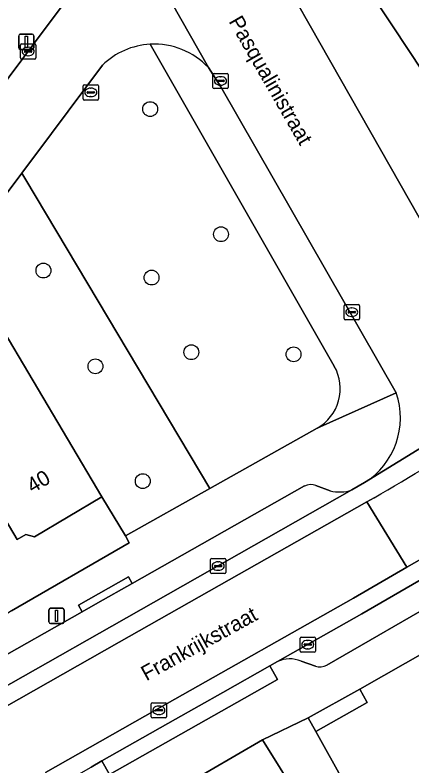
# Model space of a CAD drawing. Extents: x 160023 to 161302, y 384750 to 385707.
# Drawn here: x 160529.92 to 160556.07, y 385201.2 to 385250.71 of the extents above; entities that cross this region are included whole.
import ezdxf

# ---------------------------------------------------------------- set-up
doc = ezdxf.new("R2010")
doc.units = 0
for name, color, linetype in [('IMGEO_Boom', 7, 'Continuous'), ('IMGEO_Erf', 7, 'Continuous'), ('IMGEO_Groenvoorziening', 7, 'Continuous'), ('IMGEO_Kolk', 7, 'Continuous'), ('IMGEO_Lichtmast', 7, 'Continuous'), ('IMGEO_Openbare_ruimte_label', 7, 'Continuous'), ('IMGEO_Pand', 7, 'Continuous'), ('IMGEO_Pand_nummerreeks', 7, 'Continuous'), ('IMGEO_Parkeervlak_open', 7, 'Continuous'), ('IMGEO_Rijbaan_lokaal_open', 7, 'Continuous'), ('IMGEO_Rioolput', 7, 'Continuous'), ('IMGEO_Voetpad_open', 7, 'Continuous')]:
    doc.layers.add(name, color=color, linetype=linetype)

msp = doc.modelspace()

# ---------------------------------------------------------------- linework, layer by layer
at = {"layer": 'IMGEO_Boom'}
for centre in [(160538.823, 385244.508), (160543.488, 385236.257), (160531.796, 385233.864), (160538.913, 385233.399), (160541.535, 385228.478), (160548.265, 385228.336), (160535.219, 385227.548), (160538.339, 385219.976)]:
    msp.add_circle(centre, 0.489, dxfattribs=at)
at = {"layer": 'IMGEO_Erf'}
msp.add_lwpolyline([(160529.681, 385211.427), (160537.449, 385215.911), (160537.197, 385216.37), (160535.631, 385218.949), (160531.207, 385216.312), (160530.633, 385216.458), (160530.07, 385216.123), (160527.536, 385220.374)], dxfattribs=at)
at = {"layer": 'IMGEO_Groenvoorziening'}
for points in [[(160550.95, 385227.551), (160538.832, 385248.784)], [(160535.673, 385247.402), (160532.321, 385242.909), (160530.368, 385240.291), (160530.631, 385239.849), (160542.752, 385219.493), (160549.823, 385223.469)]]:
    msp.add_lwpolyline(points, dxfattribs=at)
msp.add_lwpolyline([(160530.631, 385239.849), (160530.368, 385240.291), (160526.223, 385234.735), (160526.545, 385234.255), (160528.838, 385230.407), (160535.631, 385218.949), (160537.197, 385216.37), (160542.752, 385219.493)], close=True, dxfattribs=at)
for centre, radius, start, end in [((160539.091, 385243.89), 4.901, 93.033, 134.2239), ((160548.363, 385226.069), 2.982, 299.3197, 29.8117)]:
    msp.add_arc(centre, radius, start, end, dxfattribs=at)
at = {"layer": 'IMGEO_Kolk'}
for p, q in [((160530.283, 385247.88), (160530.283, 385248.732)), ((160530.358, 385248.806), (160531.21, 385248.806)), ((160530.585, 385248.349), (160530.983, 385248.349)), ((160530.771, 385248.586), (160530.796, 385248.586)), ((160531.284, 385248.732), (160531.284, 385247.88)), ((160530.542, 385248.3), (160530.542, 385248.312)), ((160530.98, 385248.263), (160530.582, 385248.263)), ((160530.794, 385248.026), (160530.769, 385248.026)), ((160531.026, 385248.312), (160531.026, 385248.3)), ((160531.21, 385247.806), (160530.358, 385247.806)), ((160543.033, 385246.863), (160543.885, 385246.863)), ((160542.958, 385245.937), (160542.958, 385246.789)), ((160543.217, 385246.357), (160543.217, 385246.369)), ((160543.26, 385246.406), (160543.658, 385246.406)), ((160543.446, 385246.643), (160543.471, 385246.643)), ((160543.701, 385246.369), (160543.701, 385246.357)), ((160543.959, 385246.789), (160543.959, 385245.937)), ((160534.413, 385245.182), (160534.413, 385246.034)), ((160534.488, 385246.108), (160535.34, 385246.108)), ((160534.901, 385245.888), (160534.926, 385245.888)), ((160535.414, 385246.034), (160535.414, 385245.182)), ((160543.885, 385245.863), (160543.033, 385245.863)), ((160543.655, 385246.32), (160543.257, 385246.32)), ((160543.469, 385246.083), (160543.444, 385246.083)), ((160534.672, 385245.602), (160534.672, 385245.614)), ((160535.11, 385245.565), (160534.712, 385245.565)), ((160534.715, 385245.651), (160535.113, 385245.651)), ((160535.156, 385245.614), (160535.156, 385245.602)), ((160535.34, 385245.108), (160534.488, 385245.108)), ((160534.924, 385245.328), (160534.899, 385245.328)), ((160551.6, 385230.692), (160551.6, 385231.544)), ((160551.675, 385231.618), (160552.527, 385231.618)), ((160552.601, 385231.544), (160552.601, 385230.692)), ((160551.859, 385231.112), (160551.859, 385231.124)), ((160552.297, 385231.075), (160551.899, 385231.075)), ((160551.902, 385231.161), (160552.3, 385231.161)), ((160552.088, 385231.398), (160552.113, 385231.398)), ((160552.343, 385231.124), (160552.343, 385231.112)), ((160552.527, 385230.618), (160551.675, 385230.618)), ((160552.111, 385230.838), (160552.086, 385230.838)), ((160542.801, 385213.953), (160542.801, 385214.805)), ((160542.876, 385214.879), (160543.728, 385214.879)), ((160543.289, 385214.659), (160543.314, 385214.659)), ((160543.802, 385214.805), (160543.802, 385213.953)), ((160543.06, 385214.373), (160543.06, 385214.385)), ((160543.498, 385214.336), (160543.1, 385214.336)), ((160543.103, 385214.422), (160543.501, 385214.422)), ((160543.544, 385214.385), (160543.544, 385214.373)), ((160543.728, 385213.879), (160542.876, 385213.879)), ((160543.312, 385214.099), (160543.287, 385214.099)), ((160548.702, 385208.772), (160548.702, 385209.624)), ((160548.777, 385209.698), (160549.629, 385209.698)), ((160549.004, 385209.241), (160549.402, 385209.241)), ((160549.19, 385209.478), (160549.215, 385209.478)), ((160549.703, 385209.624), (160549.703, 385208.772)), ((160548.961, 385209.192), (160548.961, 385209.204)), ((160549.399, 385209.155), (160549.001, 385209.155)), ((160549.213, 385208.918), (160549.188, 385208.918)), ((160549.445, 385209.204), (160549.445, 385209.192)), ((160549.629, 385208.698), (160548.777, 385208.698))]:
    msp.add_line(p, q, dxfattribs=at)
for points in [[(160530.283, 385247.88), (160530.283, 385248.732)], [(160530.358, 385248.806), (160531.21, 385248.806)], [(160531.284, 385248.732), (160531.284, 385247.88)], [(160531.21, 385247.806), (160530.358, 385247.806)], [(160543.033, 385246.863), (160543.885, 385246.863)], [(160542.958, 385245.937), (160542.958, 385246.789)], [(160543.959, 385246.789), (160543.959, 385245.937)], [(160534.413, 385245.182), (160534.413, 385246.034)], [(160534.488, 385246.108), (160535.34, 385246.108)], [(160535.414, 385246.034), (160535.414, 385245.182)], [(160543.885, 385245.863), (160543.033, 385245.863)], [(160535.34, 385245.108), (160534.488, 385245.108)], [(160551.6, 385230.692), (160551.6, 385231.544)], [(160551.675, 385231.618), (160552.527, 385231.618)], [(160552.601, 385231.544), (160552.601, 385230.692)], [(160552.527, 385230.618), (160551.675, 385230.618)], [(160542.801, 385213.953), (160542.801, 385214.805)], [(160542.876, 385214.879), (160543.728, 385214.879)], [(160543.802, 385214.805), (160543.802, 385213.953)], [(160543.728, 385213.879), (160542.876, 385213.879)], [(160548.702, 385208.772), (160548.702, 385209.624)], [(160548.777, 385209.698), (160549.629, 385209.698)], [(160549.703, 385209.624), (160549.703, 385208.772)], [(160549.629, 385208.698), (160548.777, 385208.698)]]:
    msp.add_lwpolyline(points, dxfattribs=at)
for centre, radius, start, end in [((160530.36, 385248.73), 0.0765, 91.552, 178.448), ((160530.36, 385248.73), 0.0765, 91.552, 178.448), ((160530.582, 385248.309), 0.0403, 85.8775, 175.7526), ((160530.987, 385248.311), 0.0386, 1.7309, 96.639), ((160531.208, 385248.73), 0.0765, 1.552, 88.448), ((160531.208, 385248.73), 0.0765, 1.552, 88.448), ((160530.36, 385247.882), 0.0765, 181.552, 268.448), ((160530.36, 385247.882), 0.0765, 181.552, 268.448), ((160530.579, 385248.299), 0.0366, 178.938, 274.7102), ((160530.983, 385248.306), 0.043, 264.8664, 352.4533), ((160531.208, 385247.882), 0.0765, 271.552, 358.448), ((160531.208, 385247.882), 0.0765, 271.552, 358.448), ((160543.035, 385246.787), 0.0765, 91.552, 178.448), ((160543.035, 385246.787), 0.0765, 91.552, 178.448), ((160543.883, 385246.787), 0.0765, 1.552, 88.448), ((160543.883, 385246.787), 0.0765, 1.552, 88.448), ((160543.257, 385246.366), 0.0403, 85.8775, 175.7526), ((160543.254, 385246.356), 0.0366, 178.938, 274.7102), ((160543.658, 385246.363), 0.043, 264.8664, 352.4533), ((160543.662, 385246.368), 0.0386, 1.7309, 96.639), ((160534.49, 385246.032), 0.0765, 91.552, 178.448), ((160534.49, 385246.032), 0.0765, 91.552, 178.448), ((160535.338, 385246.032), 0.0765, 1.552, 88.448), ((160535.338, 385246.032), 0.0765, 1.552, 88.448), ((160543.035, 385245.939), 0.0765, 181.552, 268.448), ((160543.035, 385245.939), 0.0765, 181.552, 268.448), ((160543.883, 385245.939), 0.0765, 271.552, 358.448), ((160543.883, 385245.939), 0.0765, 271.552, 358.448), ((160534.712, 385245.611), 0.0403, 85.8775, 175.7526), ((160534.709, 385245.601), 0.0366, 178.938, 274.7102), ((160535.113, 385245.608), 0.043, 264.8664, 352.4533), ((160535.117, 385245.613), 0.0386, 1.7309, 96.639), ((160534.49, 385245.184), 0.0765, 181.552, 268.448), ((160534.49, 385245.184), 0.0765, 181.552, 268.448), ((160535.338, 385245.184), 0.0765, 271.552, 358.448), ((160535.338, 385245.184), 0.0765, 271.552, 358.448), ((160551.677, 385231.542), 0.0765, 91.552, 178.448), ((160551.677, 385231.542), 0.0765, 91.552, 178.448), ((160552.525, 385231.542), 0.0765, 1.552, 88.448), ((160552.525, 385231.542), 0.0765, 1.552, 88.448), ((160551.899, 385231.121), 0.0403, 85.8775, 175.7526), ((160551.896, 385231.111), 0.0366, 178.938, 274.7102), ((160552.3, 385231.118), 0.043, 264.8664, 352.4533), ((160552.304, 385231.123), 0.0386, 1.7309, 96.639), ((160551.677, 385230.694), 0.0765, 181.552, 268.448), ((160551.677, 385230.694), 0.0765, 181.552, 268.448), ((160552.525, 385230.694), 0.0765, 271.552, 358.448), ((160552.525, 385230.694), 0.0765, 271.552, 358.448), ((160542.878, 385214.803), 0.0765, 91.552, 178.448), ((160542.878, 385214.803), 0.0765, 91.552, 178.448), ((160543.726, 385214.803), 0.0765, 1.552, 88.448), ((160543.726, 385214.803), 0.0765, 1.552, 88.448), ((160543.1, 385214.382), 0.0403, 85.8775, 175.7526), ((160543.097, 385214.372), 0.0366, 178.938, 274.7102), ((160543.501, 385214.379), 0.043, 264.8664, 352.4533), ((160543.505, 385214.384), 0.0386, 1.7309, 96.639), ((160542.878, 385213.955), 0.0765, 181.552, 268.448), ((160542.878, 385213.955), 0.0765, 181.552, 268.448), ((160543.726, 385213.955), 0.0765, 271.552, 358.448), ((160543.726, 385213.955), 0.0765, 271.552, 358.448), ((160548.779, 385209.622), 0.0765, 91.552, 178.448), ((160548.779, 385209.622), 0.0765, 91.552, 178.448), ((160549.001, 385209.201), 0.0403, 85.8775, 175.7526), ((160549.406, 385209.203), 0.0386, 1.7309, 96.639), ((160549.627, 385209.622), 0.0765, 1.552, 88.448), ((160549.627, 385209.622), 0.0765, 1.552, 88.448), ((160548.779, 385208.774), 0.0765, 181.552, 268.448), ((160548.779, 385208.774), 0.0765, 181.552, 268.448), ((160548.998, 385209.191), 0.0366, 178.938, 274.7102), ((160549.402, 385209.198), 0.043, 264.8664, 352.4533), ((160549.627, 385208.774), 0.0765, 271.552, 358.448), ((160549.627, 385208.774), 0.0765, 271.552, 358.448)]:
    msp.add_arc(centre, radius, start, end, dxfattribs=at)
for centre, major_axis, ratio, start_param, end_param in [((160530.77, 385248.306), (-0.387, 0.002), 0.722429, 4.712389, 7.853982), ((160530.795, 385248.306), (-0.39, 0.002), 0.717154, 1.570796, 4.712389), ((160543.445, 385246.363), (-0.387, 0.002), 0.722429, 4.712389, 7.853982), ((160543.47, 385246.363), (-0.39, 0.002), 0.717154, 1.570796, 4.712389), ((160534.9, 385245.608), (-0.387, 0.002), 0.722429, 4.712389, 7.853982), ((160534.925, 385245.608), (-0.39, 0.002), 0.717154, 1.570796, 4.712389), ((160552.087, 385231.118), (-0.387, 0.002), 0.722429, 4.712389, 7.853982), ((160552.112, 385231.118), (-0.39, 0.002), 0.717154, 1.570796, 4.712389), ((160543.288, 385214.379), (-0.387, 0.002), 0.722429, 4.712389, 7.853982), ((160543.313, 385214.379), (-0.39, 0.002), 0.717154, 1.570796, 4.712389), ((160549.189, 385209.198), (-0.387, 0.002), 0.722429, 4.712389, 7.853982), ((160549.214, 385209.198), (-0.39, 0.002), 0.717154, 1.570796, 4.712389)]:
    msp.add_ellipse(centre, major_axis=major_axis, ratio=ratio, start_param=start_param, end_param=end_param, dxfattribs=at)
at = {"layer": 'IMGEO_Lichtmast'}
for p, q in [((160530.165, 385248.546), (160530.165, 385249.346)), ((160530.165, 385249.346), (160530.165, 385248.546)), ((160530.265, 385249.446), (160531.055, 385249.446)), ((160531.055, 385249.446), (160530.265, 385249.446)), ((160531.155, 385249.346), (160531.155, 385248.546)), ((160531.155, 385248.546), (160531.155, 385249.346)), ((160531.055, 385248.446), (160530.265, 385248.446)), ((160530.265, 385248.446), (160531.055, 385248.446)), ((160532.159, 385210.693), (160532.159, 385211.493)), ((160532.159, 385211.493), (160532.159, 385210.693)), ((160532.259, 385211.593), (160533.049, 385211.593)), ((160533.049, 385211.593), (160532.259, 385211.593)), ((160533.149, 385211.493), (160533.149, 385210.693)), ((160533.149, 385210.693), (160533.149, 385211.493)), ((160533.049, 385210.593), (160532.259, 385210.593)), ((160532.259, 385210.593), (160533.049, 385210.593))]:
    msp.add_line(p, q, dxfattribs=at)
for points in [[(160530.585, 385249.321), (160530.735, 385249.321), (160530.735, 385248.571), (160530.585, 385248.571), (160530.585, 385249.321)], [(160532.579, 385211.468), (160532.729, 385211.468), (160532.729, 385210.718), (160532.579, 385210.718), (160532.579, 385211.468)]]:
    msp.add_lwpolyline(points, dxfattribs=at)
for centre, start, end in [((160530.265, 385249.346), 90, 180), ((160530.265, 385249.346), 90, 180), ((160531.055, 385249.346), 0, 90), ((160531.055, 385249.346), 360, 90), ((160530.265, 385248.546), 180, 270), ((160530.265, 385248.546), 180, 270), ((160531.055, 385248.546), 270, 0), ((160531.055, 385248.546), 270, 0), ((160532.259, 385211.493), 90, 180), ((160532.259, 385211.493), 90, 180), ((160533.049, 385211.493), 0, 90), ((160533.049, 385211.493), 360, 90), ((160532.259, 385210.693), 180, 270), ((160532.259, 385210.693), 180, 270), ((160533.049, 385210.693), 270, 0), ((160533.049, 385210.693), 270, 0)]:
    msp.add_arc(centre, 0.1, start, end, dxfattribs=at)
at = {"layer": 'IMGEO_Pand'}
for points in [[(160563.562, 385259.919), (160564.337, 385260.433), (160560.974, 385265.499), (160555.291, 385261.732), (160549.531, 385257.908), (160554.78, 385250), (160556.813, 385246.937), (160559.621, 385248.807), (160559.307, 385249.279), (160560.062, 385249.782), (160558.995, 385251.389), (160560.202, 385252.19), (160566.095, 385256.103)], [(160528.838, 385230.407), (160526.545, 385234.255), (160521.894, 385227.95), (160524.402, 385226.136), (160526.383, 385228.812), (160528.3, 385225.594), (160525.011, 385223.634), (160525.249, 385223.234), (160524.69, 385222.233), (160525.679, 385220.573), (160526.91, 385220.59), (160527.169, 385220.155), (160527.536, 385220.374), (160530.07, 385216.123), (160530.633, 385216.458), (160531.207, 385216.312), (160535.631, 385218.949)], [(160555.497, 385193.116), (160558.974, 385195.092), (160557.145, 385198.308), (160567.917, 385204.435), (160563.399, 385212.382), (160552.627, 385206.255), (160553.122, 385205.386), (160549.732, 385203.459)]]:
    msp.add_lwpolyline(points, close=True, dxfattribs=at)
at = {"layer": 'IMGEO_Parkeervlak_open'}
for points in [[(160568.566, 385220.706), (160557.356, 385213.893), (160552.765, 385211.225), (160547.21, 385208.078)], [(160548.978, 385219.657), (160537.645, 385213.228), (160535.37, 385211.953), (160534.342, 385211.37), (160528.189, 385207.877), (160522.031, 385204.378), (160520.334, 385203.411)], [(160550.683, 385219.334), (160549.737, 385219.686)], [(160521.194, 385201.843), (160536.3, 385210.415), (160552.102, 385219.395)], [(160550.456, 385207.842), (160558.295, 385212.379), (160569.416, 385219.154)], [(160548.758, 385208.116), (160549.704, 385207.781)]]:
    msp.add_lwpolyline(points, dxfattribs=at)
for centre, radius, start, end in [((160549.393, 385218.755), 0.992, 69.6886, 114.6876), ((160551.289, 385221.769), 2.509, 256.0198, 288.9032), ((160548.029, 385206.268), 1.987, 68.4728, 114.3396), ((160550.006, 385208.723), 0.989, 252.2239, 297.0511)]:
    msp.add_arc(centre, radius, start, end, dxfattribs=at)
at = {"layer": 'IMGEO_Rijbaan_lokaal_open'}
for points in [[(160549.37, 385250), (160548.464, 385251.588), (160548.225, 385252.004), (160546.343, 385255.283), (160545.713, 385256.381), (160543.876, 385259.582), (160540.731, 385265.06), (160534.667, 385261.585), (160534.555, 385261.52), (160535.288, 385260.256), (160542.659, 385247.243), (160543.472, 385245.978), (160555.033, 385225.794)], [(160542.659, 385247.243), (160535.288, 385260.256)], [(160534.696, 385253.556), (160532.047, 385250), (160507.827, 385217.481), (160500, 385207.013), (160492.96, 385197.597), (160479.05, 385178.94), (160478.747, 385178.564)], [(160560.534, 385230.323), (160549.37, 385250)], [(160496.692, 385194.932), (160499.031, 385198.037), (160500, 385199.324), (160503.68, 385204.434), (160514.031, 385218.275), (160515.782, 385220.64), (160517.093, 385222.409), (160526.085, 385234.549), (160526.223, 385234.735), (160530.368, 385240.291), (160532.321, 385242.909), (160535.673, 385247.402)], [(160570.917, 385231.008), (160569.81, 385230.303), (160568.702, 385229.6), (160568.25, 385229.306), (160567.892, 385229.088), (160567.485, 385228.837), (160552.942, 385219.877), (160552.102, 385219.395), (160536.3, 385210.415), (160521.194, 385201.843)], [(160552.942, 385219.877), (160567.485, 385228.837)], [(160532.502, 385199.737), (160534.928, 385201.126), (160535.634, 385201.528), (160540.495, 385204.288), (160543.6, 385206.039), (160546.704, 385207.792), (160547.21, 385208.078), (160552.765, 385211.225), (160557.356, 385213.893), (160568.566, 385220.706)], [(160553.571, 385218.877), (160553.099, 385218.607), (160555.735, 385214.305), (160556.687, 385214.858)], [(160553.099, 385218.607), (160553.571, 385218.877)], [(160531.923, 385200.755), (160539.942, 385205.31), (160552.205, 385212.253), (160555.735, 385214.305), (160553.099, 385218.607), (160536.79, 385209.349), (160521.771, 385200.825)], [(160521.771, 385200.825), (160536.79, 385209.349), (160553.099, 385218.607)], [(160556.687, 385214.858), (160555.735, 385214.305), (160552.205, 385212.253), (160539.942, 385205.31), (160531.923, 385200.755)], [(160560.472, 385180.032), (160558.464, 385183.258), (160546.221, 385202.922), (160539.295, 385198.882), (160555.13, 385173.447), (160567.75, 385153.09), (160569.663, 385150.004), (160570.699, 385148.334), (160582.478, 385145.116), (160582.604, 385145.075), (160594.019, 385141.645), (160596.235, 385149.31), (160591.09, 385150.789), (160588.039, 385151.666), (160584.125, 385152.792), (160580.505, 385153.832), (160578.628, 385154.372)]]:
    msp.add_lwpolyline(points, dxfattribs=at)
for centre, radius, start, end in [((160539.091, 385243.89), 4.901, 93.033, 134.2239), ((160539.086, 385243.893), 4.898, 43.1601, 92.974), ((160345.214, 385575.285), 412.842, 300.31066, 302.63695), ((160345.214, 385575.285), 412.842, 300.31066, 302.63695), ((160550.267, 385224.15), 5.042, 302.0481, 19.0262)]:
    msp.add_arc(centre, radius, start, end, dxfattribs=at)
at = {"layer": 'IMGEO_Rioolput'}
for p, q in [((160538.897, 385204.443), (160538.897, 385205.295)), ((160538.972, 385205.369), (160539.824, 385205.369)), ((160539.898, 385205.295), (160539.898, 385204.443)), ((160539.156, 385204.863), (160539.156, 385204.875)), ((160539.594, 385204.826), (160539.196, 385204.826)), ((160539.199, 385204.912), (160539.597, 385204.912)), ((160539.385, 385205.149), (160539.41, 385205.149)), ((160539.64, 385204.875), (160539.64, 385204.863)), ((160539.824, 385204.369), (160538.972, 385204.369)), ((160539.408, 385204.589), (160539.383, 385204.589))]:
    msp.add_line(p, q, dxfattribs=at)
for points in [[(160538.897, 385204.443), (160538.897, 385205.295)], [(160538.972, 385205.369), (160539.824, 385205.369)], [(160539.898, 385205.295), (160539.898, 385204.443)], [(160539.824, 385204.369), (160538.972, 385204.369)]]:
    msp.add_lwpolyline(points, dxfattribs=at)
for centre, radius, start, end in [((160538.974, 385205.293), 0.0765, 91.552, 178.448), ((160538.974, 385205.293), 0.0765, 91.552, 178.448), ((160539.822, 385205.293), 0.0765, 1.552, 88.448), ((160539.822, 385205.293), 0.0765, 1.552, 88.448), ((160539.196, 385204.872), 0.0403, 85.8775, 175.7526), ((160539.193, 385204.862), 0.0366, 178.938, 274.7102), ((160539.597, 385204.869), 0.043, 264.8664, 352.4533), ((160539.601, 385204.874), 0.0386, 1.7309, 96.639), ((160538.974, 385204.445), 0.0765, 181.552, 268.448), ((160538.974, 385204.445), 0.0765, 181.552, 268.448), ((160539.822, 385204.445), 0.0765, 271.552, 358.448), ((160539.822, 385204.445), 0.0765, 271.552, 358.448)]:
    msp.add_arc(centre, radius, start, end, dxfattribs=at)
for centre, major_axis, ratio, start_param, end_param in [((160539.384, 385204.869), (-0.387, 0.002), 0.722429, 4.712389, 7.853982), ((160539.409, 385204.869), (-0.39, 0.002), 0.717154, 1.570796, 4.712389)]:
    msp.add_ellipse(centre, major_axis=major_axis, ratio=ratio, start_param=start_param, end_param=end_param, dxfattribs=at)
at = {"layer": 'IMGEO_Voetpad_open'}
for points in [[(160528.52, 385286.478), (160536.163, 385273.059), (160536.597, 385273.305), (160538.741, 385269.541), (160538.307, 385269.295), (160539.278, 385267.592), (160540.731, 385265.06), (160543.876, 385259.582), (160544.31, 385259.83), (160546.147, 385256.629), (160545.713, 385256.381), (160546.343, 385255.283), (160546.777, 385255.531), (160548.659, 385252.252), (160548.225, 385252.004), (160548.464, 385251.588), (160549.37, 385250), (160560.534, 385230.323), (160565.754, 385233.349), (160563.513, 385236.844), (160556.813, 385246.937), (160554.78, 385250), (160549.531, 385257.908)], [(160532.047, 385250), (160534.696, 385253.556), (160533.692, 385256.165)], [(160478.747, 385178.564), (160479.05, 385178.94), (160492.96, 385197.597), (160500, 385207.013), (160507.827, 385217.481), (160532.047, 385250)], [(160538.832, 385248.784), (160550.95, 385227.551)], [(160543.472, 385245.978), (160542.659, 385247.243)], [(160549.823, 385223.469), (160555.033, 385225.794), (160543.472, 385245.978)], [(160533.493, 385198.244), (160539.295, 385198.882), (160546.221, 385202.922), (160549.227, 385204.368), (160552.627, 385206.255), (160563.399, 385212.382), (160571.379, 385216.92), (160572.151, 385217.375), (160577.102, 385220.928), (160581.767, 385224.276), (160583.621, 385225.64), (160588.344, 385229.16), (160592.124, 385231.977), (160596.293, 385235.084), (160597.677, 385236.075), (160598.802, 385234.491), (160599.826, 385235.215), (160599.661, 385235.435), (160599.99, 385235.681), (160600.165, 385235.446), (160602.613, 385237.279), (160603.179, 385236.523), (160604.207, 385237.293), (160603.621, 385238.075)], [(160555.033, 385225.794), (160549.823, 385223.469), (160542.752, 385219.493), (160537.197, 385216.37), (160537.449, 385215.911), (160529.681, 385211.427), (160525.48, 385208.632), (160525.224, 385208.491), (160519.392, 385205.167)], [(160522.031, 385204.378), (160528.189, 385207.877), (160534.342, 385211.37), (160534.097, 385211.805), (160537.4, 385213.663), (160537.645, 385213.228), (160548.978, 385219.657)], [(160549.737, 385219.686), (160550.683, 385219.334)], [(160552.102, 385219.395), (160552.942, 385219.877)], [(160569.416, 385219.154), (160558.295, 385212.379), (160550.456, 385207.842)], [(160547.21, 385208.078), (160546.704, 385207.792), (160547.217, 385206.887), (160536.147, 385200.623), (160535.634, 385201.528), (160534.928, 385201.126)], [(160549.704, 385207.781), (160548.758, 385208.116)], [(160555.497, 385193.116), (160549.732, 385203.459), (160549.227, 385204.368), (160546.221, 385202.922), (160558.464, 385183.258), (160558.888, 385183.522), (160560.896, 385180.296), (160560.472, 385180.032), (160574.351, 385157.547)]]:
    msp.add_lwpolyline(points, dxfattribs=at)
for points in [[(160537.645, 385213.228), (160537.4, 385213.663), (160534.097, 385211.805), (160534.342, 385211.37), (160535.37, 385211.953)], [(160535.634, 385201.528), (160536.147, 385200.623), (160547.217, 385206.887), (160546.704, 385207.792), (160543.6, 385206.039), (160540.495, 385204.288)], [(160549.732, 385203.459), (160553.122, 385205.386), (160552.627, 385206.255), (160549.227, 385204.368)]]:
    msp.add_lwpolyline(points, close=True, dxfattribs=at)
for centre, radius, start, end in [((160539.086, 385243.893), 4.898, 43.1601, 92.974), ((160548.363, 385226.069), 2.982, 299.3197, 29.8117), ((160550.267, 385224.15), 5.042, 302.0481, 19.0262), ((160549.393, 385218.755), 0.992, 69.6886, 114.6876), ((160551.289, 385221.769), 2.509, 256.0198, 288.9032), ((160548.029, 385206.268), 1.987, 68.4728, 114.3396), ((160550.006, 385208.723), 0.989, 252.2239, 297.0511)]:
    msp.add_arc(centre, radius, start, end, dxfattribs=at)

# ---------------------------------------------------------------- texts
at = {"layer": 'IMGEO_Openbare_ruimte_label'}
for s, rotation, p in [('Pasqualinistraat', 299.8728, (160543.969, 385250.295)), ('Frankrijkstraat', 28.9489, (160538.575, 385206.776))]:
    msp.add_text(s, height=1, rotation=rotation, dxfattribs=at).set_placement(p)
at = {"layer": 'IMGEO_Pand_nummerreeks'}
msp.add_text('40', height=1, rotation=30.7965, dxfattribs=at).set_placement((160531.072, 385219.152))

doc.saveas('drawing.dxf')
